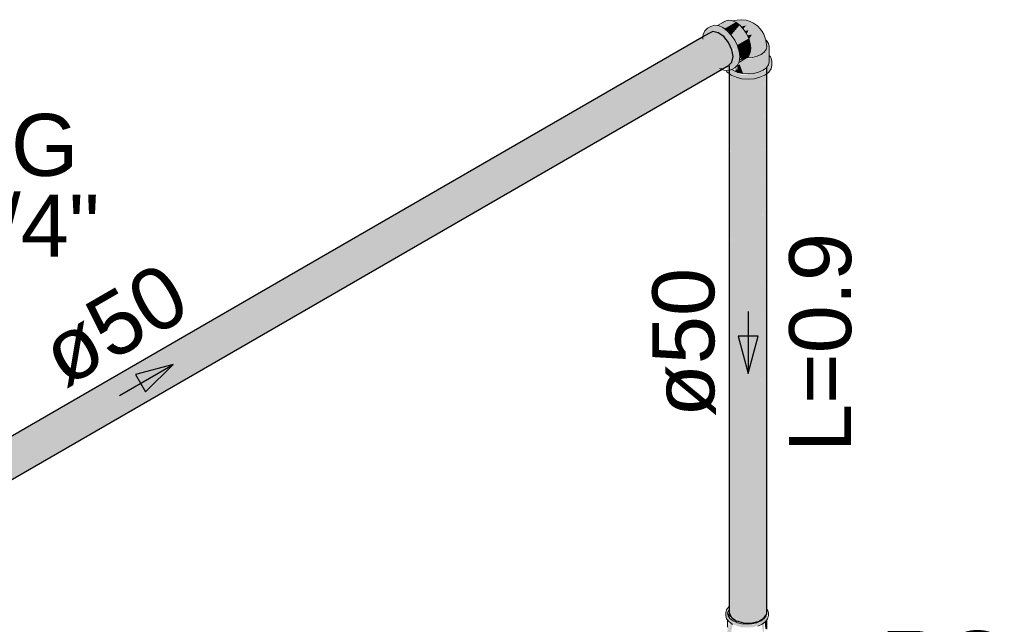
# Model space of a CAD drawing. Header units: millimetres. Extents: x 567 to 934, y -1 to 364.
# Tile 478 of 656: x 798.1 to 801.28, y 9.47 to 11.42. Entities that reach past the tile are written whole.
import ezdxf

# ---------------------------------------------------------------- set-up
doc = ezdxf.new("R2010")
doc.units = ezdxf.units.MM
doc.header["$MEASUREMENT"] = 0
doc.linetypes.add('NULL', pattern=[0])
for name, color, linetype, lineweight in [('AF-Condutos', 140, 'Continuous', 25), ('AF-Conexões', 152, 'Continuous', 18), ('AF-Registro', 253, 'Continuous', 18), ('AF-Sentido conduto', 140, 'Continuous', 30), ('AF-Textos conduto', 7, 'Continuous', 9), ('Textos', 7, 'Continuous', 9)]:
    doc.layers.add(name, color=color, linetype=linetype, lineweight=lineweight)
doc.styles.add('Arial', font='arial.ttf')

msp = doc.modelspace()

# ---------------------------------------------------------------- hatches: boundary and pattern name
at = {"layer": 'AF-Condutos', "linetype": 'Continuous'}
for points in [[(800.3075, 11.3635), (800.2595, 11.3357), (799.0209, 10.6207), (796.8449, 9.3643), (796.8576, 9.3701), (796.8747, 9.3667), (796.8926, 9.3541), (796.9082, 9.3347), (796.9188, 9.3118), (796.9225, 9.2893), (796.9188, 9.2711), (796.9082, 9.2604), (800.3901, 11.2707), (798.8714, 10.3958), (800.4007, 11.2814), (798.8819, 10.4115), (800.3714, 11.2805), (798.8916, 10.4262), (800.3712, 11.2806), (800.4045, 11.2996), (800.4007, 11.3221), (798.9182, 10.4662), (800.3319, 11.2829), (798.9307, 10.4849), (800.3101, 11.2988), (798.9489, 10.5123), (800.3101, 11.2988), (798.9496, 10.5133), (800.3096, 11.2992), (798.9614, 10.5311), (800.2884, 11.3147), (800.3745, 11.3644), (800.3566, 11.3769), (800.3395, 11.3804)], [(800.3319, 11.2829), (798.9182, 10.4662), (800.4007, 11.3221), (800.3901, 11.345), (800.3101, 11.2988), (798.9307, 10.4849)], [(800.3901, 11.345), (800.3101, 11.2988), (798.9489, 10.5123)], [(800.3096, 11.2992), (798.9496, 10.5133), (800.3901, 11.345), (800.3745, 11.3644), (800.2884, 11.3147), (798.9614, 10.5311)], [(800.3869, 11.2688), (800.4007, 11.2814), (798.8714, 10.3958)], [(800.4007, 11.2814), (800.4045, 11.2996), (800.3714, 11.2805), (798.8819, 10.4115)], [(800.4045, 11.2996), (800.3712, 11.2806), (798.8916, 10.4262)], [(800.3918, 9.5054), (800.3919, 9.5257), (800.3918, 11.2697)], [(800.3918, 9.5113), (800.3984, 9.4912), (800.3984, 11.2555)], [(800.3988, 9.5315), (800.4143, 11.2282), (800.3984, 11.2555)], [(800.3988, 9.5315), (800.3984, 11.2555), (800.3984, 9.4912), (800.4144, 9.4798), (800.4144, 11.2441)], [(800.4863, 9.4776), (800.5043, 9.488), (800.5043, 11.2523)], [(800.5134, 9.5017), (800.5134, 11.2661), (800.5043, 9.488)], [(800.3919, 9.5257), (800.3983, 11.2401), (800.3918, 11.2451)], [(800.4144, 9.4798), (800.437, 11.2276), (800.4144, 11.233)], [(800.4197, 9.4782), (800.4371, 9.4731), (800.4371, 11.2374), (800.4145, 9.4865)], [(800.4371, 9.4731), (800.4625, 9.4723), (800.4629, 9.5032), (800.4625, 11.2367)], [(800.4624, 11.2263), (800.4371, 11.2283), (800.4371, 9.4731)], [(800.4625, 9.4723), (800.4863, 9.4776), (800.4863, 11.2419)], [(800.4862, 11.2317), (800.4625, 11.2278), (800.4629, 9.5032)], [(800.5041, 11.236), (800.4863, 11.2318), (800.4863, 9.4776)], [(800.5133, 11.2427), (800.5043, 11.2387), (800.5043, 9.488)], [(799.0209, 10.6207), (797.5687, 9.7822), (797.0291, 9.4706)]]:
    msp.add_hatch(color=151, dxfattribs=at).paths.add_polyline_path(points)
at = {"layer": 'AF-Conexões', "linetype": 'Continuous'}
for points in [[(800.3558, 11.3998), (800.3892, 11.4173), (800.3792, 11.4142)], [(800.3599, 11.3985), (800.4009, 11.4161), (800.3892, 11.4173), (800.3581, 11.3993)], [(800.4009, 11.4161), (800.3599, 11.3985), (800.3681, 11.3951), (800.4135, 11.4108)], [(800.369, 11.3954), (800.3769, 11.3897), (800.4135, 11.4108)], [(800.3787, 11.3907), (800.3875, 11.3813), (800.4135, 11.4108)], [(800.3887, 11.3801), (800.426, 11.4016), (800.4135, 11.4108), (800.3875, 11.3813)], [(800.5215, 11.3034), (800.5215, 11.332), (800.504, 11.3717), (800.4834, 11.3987), (800.4593, 11.413), (800.4327, 11.4188), (800.4097, 11.4136), (800.4309, 11.3964), (800.4475, 11.4004), (800.4397, 11.3864), (800.4546, 11.3849), (800.4509, 11.3681), (800.4656, 11.3711), (800.4563, 11.3558), (800.462, 11.3269), (800.4514, 11.2961), (800.4825, 11.3009), (800.5054, 11.3138), (800.5014, 11.304), (800.4872, 11.2977), (800.4529, 11.2924), (800.4452, 11.293), (800.4872, 11.2977), (800.5014, 11.304), (800.5027, 11.3097), (800.4514, 11.2936), (800.424, 11.2817), (800.4352, 11.2453), (800.4707, 11.2453), (800.5035, 11.2515), (800.5301, 11.2836)], [(800.3139, 11.3672), (800.347, 11.2719), (800.3261, 11.3742), (800.3356, 11.3786), (800.3566, 11.3769), (800.3745, 11.3644), (800.3852, 11.3512), (800.3884, 11.3634), (800.4084, 11.3288), (800.4157, 11.2931), (800.3918, 11.2709), (800.3812, 11.2561), (800.3997, 11.2578), (800.4188, 11.2718), (800.4261, 11.2991), (800.4242, 11.3165), (800.4188, 11.3348), (800.4101, 11.3529), (800.3988, 11.3694), (800.3857, 11.3833), (800.3715, 11.3936), (800.3574, 11.3996), (800.333, 11.3974), (800.3139, 11.3834), (800.3078, 11.3657), (800.3139, 11.3204)], [(800.3988, 11.3694), (800.426, 11.4016), (800.3907, 11.3813)], [(800.4091, 11.3544), (800.4058, 11.3504), (800.4555, 11.3585), (800.4478, 11.3746), (800.426, 11.4016), (800.3991, 11.3691)], [(800.4326, 11.3968), (800.4377, 11.3893), (800.4475, 11.4004)], [(800.4491, 11.3725), (800.4546, 11.3849), (800.4436, 11.3833)], [(800.4031, 11.317), (800.4084, 11.3288), (800.3884, 11.3634), (800.3856, 11.3507)], [(800.4555, 11.3585), (800.4109, 11.3512), (800.4178, 11.3368)], [(800.4239, 11.3241), (800.4555, 11.3585), (800.4181, 11.337)], [(800.4235, 11.3191), (800.462, 11.3268), (800.4555, 11.3585), (800.4225, 11.3225)], [(800.4566, 11.3562), (800.4656, 11.3711), (800.4525, 11.3684)], [(800.3791, 11.2591), (800.3859, 11.2638), (800.4157, 11.2931), (800.4094, 11.3238), (800.402, 11.3146), (800.4045, 11.2996), (800.4007, 11.2814)], [(800.402, 11.3146), (800.3827, 11.272), (800.3841, 11.2709)], [(800.4271, 11.3067), (800.462, 11.3268), (800.424, 11.3192)], [(800.4486, 11.2961), (800.4603, 11.3133), (800.4315, 11.2967), (800.4245, 11.2863)], [(800.4256, 11.3041), (800.4603, 11.3133), (800.462, 11.3268), (800.4254, 11.3057)], [(800.4267, 11.2938), (800.4603, 11.3133), (800.4267, 11.3044)], [(800.5301, 11.2836), (800.5075, 11.2521), (800.4729, 11.2406), (800.433, 11.2406), (800.399, 11.2575), (800.3861, 11.2493), (800.4144, 11.233), (800.433, 11.2286), (800.453, 11.227), (800.4729, 11.2286), (800.4915, 11.233), (800.5075, 11.2401), (800.5275, 11.2601)], [(800.4372, 11.2449), (800.4867, 11.295), (800.48, 11.2952), (800.4207, 11.2517)], [(800.5205, 11.3053), (800.5192, 11.2733), (800.5215, 11.2836)], [(800.3687, 11.2584), (800.376, 11.2626), (800.3611, 11.2616)], [(800.4121, 11.2535), (800.4187, 11.2493), (800.4143, 11.2662)], [(800.4173, 11.2496), (800.4372, 11.2449), (800.4258, 11.2751), (800.4188, 11.2717)], [(800.4729, 11.2406), (800.5075, 11.2521), (800.4707, 11.2453), (800.433, 11.2406), (800.4507, 11.2406)]]:
    msp.add_hatch(color=161, dxfattribs=at).paths.add_polyline_path(points)
at = {"layer": 'AF-Registro', "linetype": 'Continuous'}
for points in [[(800.3884, 9.515), (800.3813, 9.5055), (800.3836, 9.4867), (800.4014, 9.469), (800.4321, 9.4587), (800.4676, 9.4587), (800.4984, 9.469), (800.5136, 9.4832), (800.5136, 9.4956), (800.489, 9.4749), (800.4676, 9.4672), (800.4156, 9.4712), (800.3884, 9.496)], [(800.3912, 9.5141), (800.3884, 9.496), (800.4024, 9.4884)], [(800.3862, 9.4449), (800.3884, 9.4354), (800.392, 9.4622), (800.3905, 9.4772)], [(800.3884, 9.4354), (800.3947, 9.4266), (800.4033, 9.4675), (800.3947, 9.474)], [(800.3947, 9.4871), (800.4145, 9.4752), (800.4545, 9.4691)], [(800.5046, 9.4717), (800.4963, 9.4681), (800.505, 9.4266)], [(800.5136, 9.4532), (800.5136, 9.4832), (800.5068, 9.4754), (800.509, 9.4529)]]:
    msp.add_hatch(color=254, dxfattribs=at).paths.add_polyline_path(points)

# ---------------------------------------------------------------- linework, layer by layer
at = {"layer": 'AF-Condutos'}
for p, q in [((800.3395, 11.3804), (800.3261, 11.3742)), ((800.3566, 11.3769), (800.3395, 11.3804)), ((800.3745, 11.3644), (800.3566, 11.3769)), ((800.304, 11.3614), (799.0209, 10.6207)), ((800.3075, 11.3635), (800.304, 11.3614)), ((800.3261, 11.3742), (800.3075, 11.3635)), ((800.3901, 11.345), (800.3745, 11.3644)), ((800.4007, 11.3221), (800.3901, 11.345)), ((800.4045, 11.2996), (800.4007, 11.3221)), ((800.3901, 11.2707), (800.4007, 11.2814)), ((800.4007, 11.2814), (800.4045, 11.2996)), ((798.8694, 10.3927), (800.3901, 11.2707)), ((800.3918, 11.2697), (800.3918, 9.5253)), ((800.5134, 9.5275), (800.5134, 11.2661)), ((799.0209, 10.6207), (797.5687, 9.7822)), ((797.5687, 9.6418), (798.8694, 10.3927)), ((800.3918, 9.5253), (800.3918, 9.5054)), ((800.3918, 9.5054), (800.3984, 9.4912)), ((800.5043, 9.488), (800.5123, 9.5001)), ((800.5123, 9.5001), (800.5134, 9.5017)), ((800.5134, 9.5195), (800.5134, 9.5275)), ((800.5134, 9.5049), (800.5134, 9.5195)), ((800.5134, 9.5017), (800.5134, 9.5049)), ((800.3984, 9.4912), (800.4144, 9.4798)), ((800.4144, 9.4798), (800.4197, 9.4782)), ((800.4197, 9.4782), (800.4371, 9.4731)), ((800.4371, 9.4731), (800.4625, 9.4723)), ((800.4625, 9.4723), (800.4803, 9.4763)), ((800.4803, 9.4763), (800.4863, 9.4776)), ((800.4863, 9.4776), (800.5043, 9.488))]:
    msp.add_line(p, q, dxfattribs=at)
at = {"layer": 'AF-Conexões'}
for p, q in [((800.3792, 11.4142), (800.3544, 11.3999)), ((800.3892, 11.4173), (800.3792, 11.4142)), ((800.4009, 11.4161), (800.3892, 11.4173)), ((800.4024, 11.4155), (800.4009, 11.4161)), ((800.4027, 11.4154), (800.4024, 11.4155)), ((800.4181, 11.4173), (800.4027, 11.4154)), ((800.4135, 11.4108), (800.4027, 11.4154)), ((800.426, 11.4016), (800.4135, 11.4108)), ((800.4327, 11.4188), (800.4181, 11.4173)), ((800.4466, 11.4171), (800.4327, 11.4188)), ((800.4593, 11.413), (800.4466, 11.4171)), ((800.4705, 11.408), (800.4593, 11.413)), ((800.4834, 11.3987), (800.4705, 11.408)), ((800.3139, 11.3834), (800.3084, 11.3713)), ((800.3226, 11.3914), (800.3139, 11.3834)), ((800.333, 11.3974), (800.3226, 11.3914)), ((800.3443, 11.4009), (800.333, 11.3974)), ((800.3544, 11.3999), (800.3443, 11.4009)), ((800.3574, 11.3996), (800.3544, 11.3999)), ((800.3715, 11.3936), (800.3574, 11.3996)), ((800.3857, 11.3833), (800.3715, 11.3936)), ((800.3988, 11.3694), (800.3857, 11.3833)), ((800.4377, 11.3893), (800.426, 11.4016)), ((800.4478, 11.3746), (800.4377, 11.3893)), ((800.4555, 11.3585), (800.4478, 11.3746)), ((800.4936, 11.3881), (800.4834, 11.3987)), ((800.498, 11.3803), (800.4936, 11.3881)), ((800.504, 11.3717), (800.498, 11.3803)), ((800.3075, 11.3635), (800.3066, 11.3561)), ((800.3078, 11.3657), (800.3075, 11.3635)), ((800.3084, 11.3713), (800.3078, 11.3657)), ((800.4101, 11.3529), (800.3988, 11.3694)), ((800.4188, 11.3348), (800.4101, 11.3529)), ((800.4603, 11.3422), (800.4555, 11.3585)), ((800.5097, 11.3563), (800.504, 11.3717)), ((800.5107, 11.3539), (800.5097, 11.3563)), ((800.5108, 11.353), (800.5107, 11.3539)), ((800.5111, 11.3528), (800.5108, 11.353)), ((800.514, 11.3316), (800.5108, 11.353)), ((800.5123, 11.3518), (800.5111, 11.3528)), ((800.5192, 11.3422), (800.5123, 11.3518)), ((800.4242, 11.3165), (800.4188, 11.3348)), ((800.4261, 11.2991), (800.4242, 11.3165)), ((800.4555, 11.3025), (800.4603, 11.3133)), ((800.462, 11.3268), (800.4603, 11.3422)), ((800.4603, 11.3133), (800.462, 11.3268)), ((800.4954, 11.3065), (800.5054, 11.3138)), ((800.5054, 11.3138), (800.5117, 11.3224)), ((800.5117, 11.3224), (800.514, 11.3316)), ((800.5215, 11.332), (800.5192, 11.3422)), ((800.5215, 11.3212), (800.5215, 11.332)), ((800.5215, 11.3045), (800.5215, 11.3212)), ((800.4188, 11.2718), (800.423, 11.2811)), ((800.423, 11.2811), (800.4478, 11.2954)), ((800.423, 11.2811), (800.4242, 11.2839)), ((800.4242, 11.2839), (800.4261, 11.2991)), ((800.4478, 11.2954), (800.4486, 11.2961)), ((800.4486, 11.2961), (800.4555, 11.3025)), ((800.4486, 11.2961), (800.4514, 11.2961)), ((800.4514, 11.2961), (800.4676, 11.2974)), ((800.4676, 11.2974), (800.475, 11.2992)), ((800.475, 11.2992), (800.4825, 11.3009)), ((800.4825, 11.3009), (800.4954, 11.3065)), ((800.5192, 11.2733), (800.5215, 11.2836)), ((800.5215, 11.3034), (800.5215, 11.3045)), ((800.5215, 11.2836), (800.5215, 11.3034)), ((800.525, 11.2986), (800.5215, 11.3034)), ((800.5275, 11.2951), (800.525, 11.2986)), ((800.5301, 11.2836), (800.5275, 11.2951)), ((800.5301, 11.2716), (800.5301, 11.2836)), ((800.3611, 11.2616), (800.3687, 11.2584)), ((800.3687, 11.2584), (800.3752, 11.2556)), ((800.3752, 11.2556), (800.3753, 11.2556)), ((800.3753, 11.2556), (800.3821, 11.2549)), ((800.3821, 11.2549), (800.3884, 11.2543)), ((800.3821, 11.2549), (800.3836, 11.2528)), ((800.3836, 11.2528), (800.3861, 11.2493)), ((800.3861, 11.2493), (800.3918, 11.2451)), ((800.3884, 11.2543), (800.3918, 11.2553)), ((800.3918, 11.2553), (800.3997, 11.2578)), ((800.3997, 11.2578), (800.4008, 11.2584)), ((800.4008, 11.2584), (800.4101, 11.2638)), ((800.4008, 11.2584), (800.4045, 11.2556)), ((800.4045, 11.2556), (800.4124, 11.2521)), ((800.4101, 11.2638), (800.4188, 11.2718)), ((800.4124, 11.2521), (800.4187, 11.2493)), ((800.4187, 11.2493), (800.42, 11.249)), ((800.42, 11.249), (800.4301, 11.2466)), ((800.4707, 11.2453), (800.4872, 11.2493)), ((800.4872, 11.2493), (800.5014, 11.2556)), ((800.5014, 11.2556), (800.5123, 11.2638)), ((800.5123, 11.2638), (800.5134, 11.2653)), ((800.5134, 11.2653), (800.5192, 11.2733)), ((800.5134, 11.2446), (800.5198, 11.2493)), ((800.5198, 11.2493), (800.5275, 11.2601)), ((800.5275, 11.2601), (800.5301, 11.2716)), ((800.3918, 11.2451), (800.3984, 11.2401)), ((800.3984, 11.2401), (800.4144, 11.233)), ((800.4144, 11.233), (800.433, 11.2286)), ((800.4301, 11.2466), (800.4352, 11.2453)), ((800.433, 11.2286), (800.453, 11.227)), ((800.4352, 11.2453), (800.4529, 11.244)), ((800.4529, 11.244), (800.4707, 11.2453)), ((800.453, 11.227), (800.4729, 11.2286)), ((800.4729, 11.2286), (800.4915, 11.233)), ((800.4915, 11.233), (800.5075, 11.2401)), ((800.5075, 11.2401), (800.5134, 11.2446))]:
    msp.add_line(p, q, dxfattribs=at)
at = {"layer": 'AF-Registro'}
for p, q in [((800.3836, 9.5157), (800.3813, 9.5055)), ((800.3813, 9.5055), (800.3813, 9.497)), ((800.3857, 9.5186), (800.3836, 9.5157)), ((800.3905, 9.5253), (800.3857, 9.5186)), ((800.3867, 9.5031), (800.3862, 9.5055)), ((800.3871, 9.5048), (800.3867, 9.5031)), ((800.3872, 9.5012), (800.3867, 9.5031)), ((800.3884, 9.5102), (800.3871, 9.5048)), ((800.3884, 9.496), (800.3872, 9.5012)), ((800.3891, 9.5113), (800.3884, 9.5102)), ((800.3896, 9.512), (800.3891, 9.5113)), ((800.3918, 9.515), (800.3896, 9.512)), ((800.3918, 9.5263), (800.3905, 9.5253)), ((800.5123, 9.5001), (800.5114, 9.496)), ((800.5161, 9.5157), (800.5134, 9.5195)), ((800.5136, 9.5055), (800.5134, 9.5049)), ((800.5178, 9.5083), (800.5161, 9.5157)), ((800.5185, 9.5055), (800.5178, 9.5083)), ((800.5185, 9.497), (800.5185, 9.5055)), ((800.3813, 9.497), (800.3836, 9.4867)), ((800.3836, 9.4867), (800.3862, 9.4832)), ((800.3862, 9.4832), (800.3905, 9.4772)), ((800.3862, 9.4832), (800.3862, 9.4589)), ((800.3947, 9.4871), (800.3884, 9.496)), ((800.3905, 9.4772), (800.4014, 9.469)), ((800.4048, 9.4795), (800.3947, 9.4871)), ((800.4014, 9.469), (800.4027, 9.4684)), ((800.4145, 9.4752), (800.4048, 9.4795)), ((800.418, 9.4736), (800.4145, 9.4752)), ((800.4334, 9.47), (800.418, 9.4736)), ((800.4499, 9.4687), (800.4334, 9.47)), ((800.4664, 9.47), (800.4499, 9.4687)), ((800.4817, 9.4736), (800.4664, 9.47)), ((800.4857, 9.4754), (800.4817, 9.4736)), ((800.4842, 9.4627), (800.4984, 9.469)), ((800.4949, 9.4795), (800.4857, 9.4754)), ((800.505, 9.4871), (800.4949, 9.4795)), ((800.4984, 9.469), (800.5033, 9.4727)), ((800.5033, 9.4727), (800.5093, 9.4772)), ((800.5114, 9.496), (800.505, 9.4871)), ((800.5093, 9.4772), (800.5136, 9.4832)), ((800.5136, 9.4832), (800.5161, 9.4867)), ((800.5136, 9.4532), (800.5136, 9.4832)), ((800.5161, 9.4867), (800.5185, 9.497))]:
    msp.add_line(p, q, dxfattribs=at)
at = {"layer": 'AF-Sentido conduto'}
for p, q in [((800.4853, 10.3983), (800.4206, 10.3983)), ((800.4206, 10.3983), (800.4529, 10.2776)), ((800.4529, 10.2776), (800.4853, 10.3983)), ((798.5974, 10.3063), (798.4767, 10.2739)), ((798.509, 10.2179), (798.5974, 10.3063)), ((798.4767, 10.2739), (798.509, 10.2179))]:
    msp.add_line(p, q, dxfattribs=at)
for points in [[(800.4529, 10.4776), (800.4529, 10.2776)], [(798.4242, 10.2063), (798.5974, 10.3063)]]:
    msp.add_lwpolyline(points, dxfattribs=at)

# ---------------------------------------------------------------- texts
at = {"layer": 'AF-Textos conduto', "linetype": 'NULL', "char_height": 0.2, "attachment_point": 8, "line_spacing_factor": 0.6, "style": 'Arial'}
for s, insert, width, rotation in [('L=0.9', (800.7884, 10.3776), 1.413415, 90.0002), ('ø50', (798.4591, 10.3459), 0.962805, 30.0001), ('ø50', (800.3495, 10.3776), 0.962805, 90.0002)]:
    msp.add_mtext(s, dxfattribs=dict(at, insert=insert, width=width, rotation=rotation))
at = {"layer": 'Textos', "linetype": 'NULL', "char_height": 0.2, "line_spacing_factor": 0.6, "style": 'Arial'}
for s, insert, width, attachment_point in [('RG', (797.873, 10.9121), 0.838415, 7), ('3/4"', (797.873, 10.6521), 0.975, 7), ('RG', (801.3, 9.2444), 0.838415, 9)]:
    msp.add_mtext(s, dxfattribs=dict(at, insert=insert, width=width, attachment_point=attachment_point))

doc.saveas('drawing.dxf')
